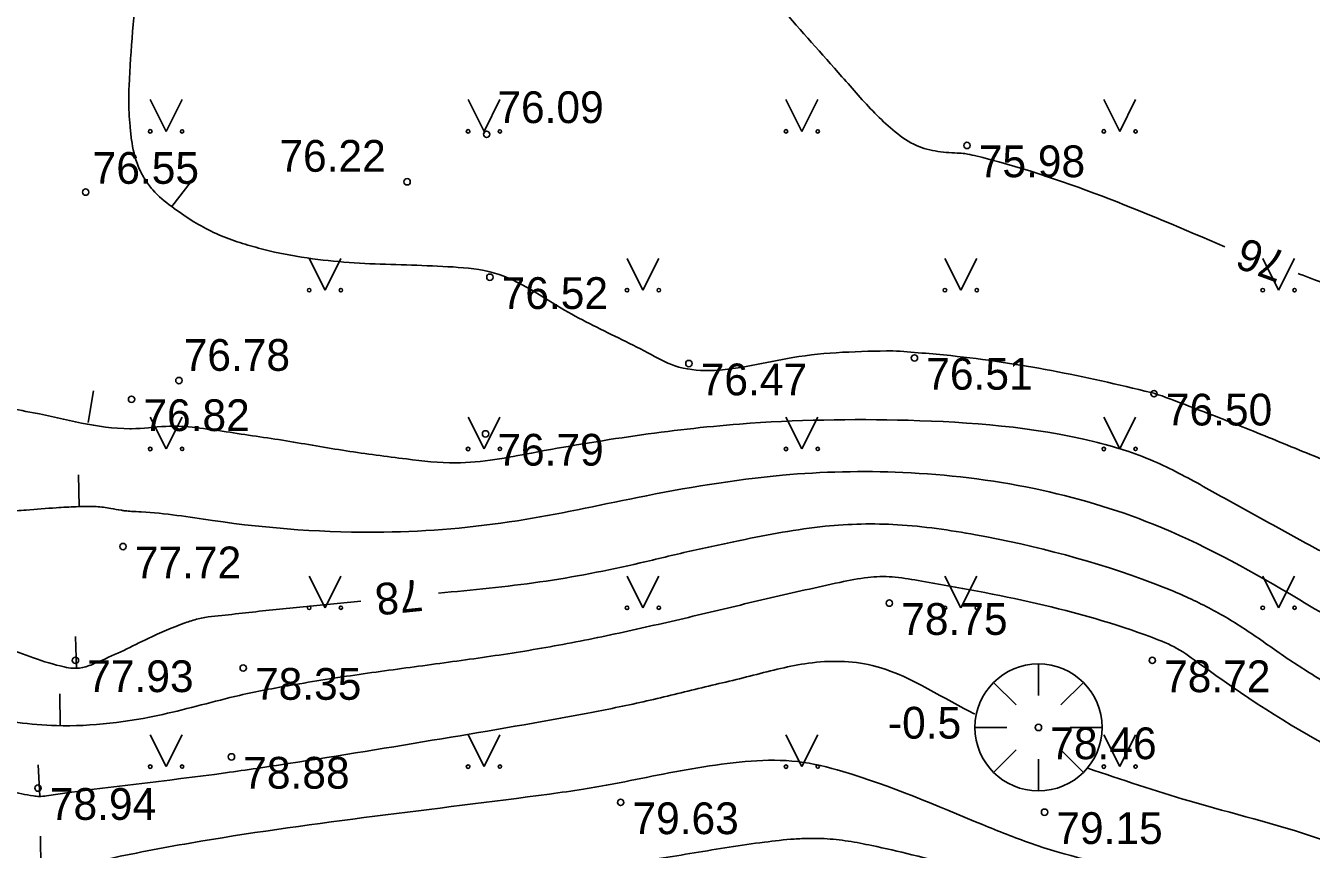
# Model space of a CAD drawing. Extents: x 576692 to 577659, y 273254 to 273799.
# Drawn here: x 576907.79 to 576928.01, y 273463.7 to 273476.66 of the extents above; entities that cross this region are included whole.
import ezdxf

# ---------------------------------------------------------------- set-up
doc = ezdxf.new("R2010")
doc.units = 0
for name, color, linetype in [('GEOD_ELEM_####_TKST_#', 7, 'Continuous'), ('GEOD_SITP_####_TKST_#', 7, 'Continuous'), ('HIDT_REZV_####_TKST_#', 7, 'Continuous'), ('LKAN_ELEM_PAST_TKST_#', 7, 'Continuous'), ('LKAN_VADP_PAST_####_#', 7, 'Continuous'), ('RELJ_ELEM_####_####_#', 7, 'Continuous'), ('RELJ_HORZ_PAMT_####_#', 7, 'Continuous')]:
    doc.layers.add(name, color=color, linetype=linetype)

msp = doc.modelspace()

# ---------------------------------------------------------------- linework, layer by layer
at = {"layer": 'GEOD_ELEM_####_TKST_#'}
msp.add_line((576908.575, 273467.047), (576908.588, 273466.547), dxfattribs=at)
for points in [[(576911.369, 273483.552), (576912.574, 273482.663), (576912.817, 273482.544), (576913.087, 273482.481), (576913.364, 273482.427), (576913.625, 273482.336), (576914.482, 273481.888), (576915.314, 273481.398), (576916.833, 273480.209), (576917.827, 273479.151), (576918.758, 273478.051), (576919.675, 273476.943), (576920.631, 273475.86), (576921.149, 273475.286), (576921.431, 273475.022), (576921.761, 273474.797), (576922.097, 273474.691), (576922.444, 273474.658), (576922.565, 273474.649), (576922.718, 273474.618), (576926.655, 273473.182)], [(576927.808, 273472.761), (576927.881, 273472.734), (576929.594, 273472.107), (576930.279, 273471.92), (576930.631, 273471.874), (576930.984, 273471.865), (576931.511, 273471.893), (576932.038, 273471.94), (576933.093, 273472.054), (576935.2, 273472.337), (576935.402, 273472.37), (576935.811, 273472.328), (576936.09, 273472.267), (576936.366, 273472.196), (576936.643, 273472.127), (576936.923, 273472.073), (576937.754, 273472.008), (576938.596, 273472.031), (576939.439, 273472.055), (576939.857, 273472.043), (576940.066, 273472.022), (576940.275, 273471.992), (576940.665, 273471.92), (576941.803, 273471.609), (576942.543, 273471.333), (576943.271, 273471.012), (576943.772, 273470.752)], [(576901.942, 273468.986), (576902.147, 273468.811), (576902.394, 273468.643), (576902.931, 273468.399), (576903.365, 273468.262), (576903.8, 273468.132), (576904.235, 273468.001), (576904.667, 273467.862), (576905.596, 273467.546), (576906.519, 273467.216), (576907.447, 273466.886), (576908.395, 273466.57), (576908.537, 273466.548), (576908.735, 273466.572), (576908.949, 273466.656), (576909.334, 273466.83), (576909.715, 273467.016), (576910.299, 273467.263), (576910.502, 273467.326), (576910.928, 273467.386), (576911.356, 273467.433), (576912.211, 273467.518), (576913.063, 273467.604)], [(576914.282, 273467.73), (576915.878, 273467.907), (576917.457, 273468.206), (576918.24, 273468.391), (576919.027, 273468.56), (576920.366, 273468.783), (576921.503, 273468.808), (576922.733, 273468.648), (576925.52, 273467.89), (576925.847, 273467.76), (576926.166, 273467.617), (576926.78, 273467.285), (576927.075, 273467.094), (576927.362, 273466.894), (576927.65, 273466.694), (576927.943, 273466.503), (576928.669, 273466.098), (576929.288, 273465.833), (576929.912, 273465.583), (576931.169, 273465.112)], [(576914.268, 273463.229), (576915.56, 273463.365), (576915.97, 273463.4), (576916.381, 273463.427), (576916.793, 273463.453), (576917.203, 273463.488), (576917.756, 273463.556), (576918.307, 273463.642), (576918.858, 273463.732), (576919.41, 273463.811), (576919.881, 273463.86), (576920.117, 273463.869), (576920.352, 273463.866), (576920.728, 273463.827), (576921.102, 273463.757), (576921.732, 273463.614), (576923.273, 273463.174), (576924.796, 273462.687), (576926.308, 273462.16), (576927.813, 273461.6), (576928.037, 273461.491), (576928.646, 273461.091), (576929.232, 273460.666), (576929.649, 273460.337)]]:
    msp.add_spline(points, degree=3, dxfattribs=at)
at = {"layer": 'GEOD_SITP_####_TKST_#'}
for p, q in [((576910.392, 273474.213), (576910.087, 273473.817)), ((576908.859, 273470.913), (576908.776, 273470.419)), ((576908.621, 273469.593), (576908.633, 273469.093)), ((576908.328, 273466.146), (576908.332, 273465.646)), ((576907.987, 273465.03), (576908.012, 273464.53)), ((576908.026, 273463.904), (576908.031, 273463.404))]:
    msp.add_line(p, q, dxfattribs=at)
for points in [[(576906.034, 273485.001), (576906.076, 273484.994), (576906.322, 273484.904), (576906.888, 273484.486), (576907.206, 273484.157), (576907.502, 273483.816), (576908.001, 273483.073), (576908.284, 273482.491), (576908.537, 273481.905), (576908.957, 273480.719), (576909.268, 273479.511), (576909.473, 273478.274), (576909.524, 273477.428), (576909.473, 273476.573), (576909.417, 273475.717), (576909.416, 273475.292), (576909.432, 273475.079), (576909.455, 273474.866), (576909.562, 273474.45), (576909.659, 273474.256), (576909.79, 273474.077), (576910.089, 273473.815), (576910.396, 273473.601), (576911.033, 273473.291), (576911.367, 273473.186), (576911.704, 273473.1), (576912.388, 273472.984), (576913.041, 273472.925), (576913.697, 273472.901), (576914.351, 273472.874), (576915.001, 273472.809), (576915.09, 273472.79), (576916.212, 273472.218), (576917.117, 273471.747), (576917.577, 273471.514), (576918.002, 273471.309), (576918.544, 273471.235), (576919.857, 273471.44), (576921.431, 273471.546)], [(576901.068, 273477.022), (576901.074, 273476.997), (576901.347, 273476.01), (576901.759, 273474.955), (576902.011, 273474.445), (576902.28, 273473.939), (576902.547, 273473.473), (576902.841, 273473.03), (576903.169, 273472.61), (576903.541, 273472.217), (576903.97, 273471.909), (576904.703, 273471.545), (576905.443, 273471.214), (576906.975, 273470.739), (576907.912, 273470.57), (576909.429, 273470.319), (576909.455, 273470.319), (576909.994, 273470.356), (576910.942, 273470.271), (576911.887, 273470.128), (576912.831, 273469.971), (576913.78, 273469.843), (576914.552, 273469.782), (576915.172, 273469.835), (576915.745, 273469.936), (576919.02, 273470.392), (576921.671, 273470.451), (576924.588, 273470.117), (576925.533, 273469.81), (576926.312, 273469.412), (576927.074, 273468.991), (576927.834, 273468.569), (576928.606, 273468.168), (576929.158, 273467.916), (576931.583, 273467.179), (576933.187, 273466.725), (576934.248, 273466.399), (576934.599, 273466.308), (576935.229, 273466.194), (576935.865, 273466.113), (576936.502, 273466.04), (576937.134, 273465.95), (576937.493, 273465.875), (576937.848, 273465.78), (576938.202, 273465.683), (576938.561, 273465.605), (576938.643, 273465.594)], [(576921.431, 273471.546), (576922.342, 273471.469), (576925.493, 273470.888), (576925.535, 273470.877), (576925.545, 273470.874), (576926.028, 273470.698), (576926.508, 273470.514), (576927.46, 273470.133), (576928.412, 273469.746), (576929.376, 273469.374), (576931.055, 273468.799), (576931.906, 273468.573), (576932.333, 273468.477), (576932.547, 273468.44), (576932.762, 273468.416), (576933.168, 273468.433), (576933.573, 273468.515), (576933.877, 273468.6), (576934.177, 273468.707), (576934.476, 273468.809), (576934.78, 273468.878), (576935.343, 273468.92), (576935.912, 273468.902), (576937.039, 273468.709), (576937.754, 273468.493), (576938.456, 273468.235), (576939.159, 273467.978), (576939.879, 273467.766), (576940.749, 273467.574)], [(576901.656, 273470.913), (576902.002, 273470.264), (576902.087, 273470.123), (576902.136, 273470.056), (576902.193, 273469.993), (576902.312, 273469.901), (576902.448, 273469.84), (576902.738, 273469.744), (576903.611, 273469.478), (576904.197, 273469.318), (576904.788, 273469.167), (576905.415, 273468.998), (576905.731, 273468.933), (576905.889, 273468.915), (576906.049, 273468.909), (576906.447, 273468.925), (576906.845, 273468.958), (576907.243, 273468.996), (576907.642, 273469.028), (576907.799, 273469.039), (576908.272, 273469.075), (576908.587, 273469.091), (576908.744, 273469.094), (576908.901, 273469.092), (576909.015, 273469.082), (576909.128, 273469.064), (576909.298, 273469.035), (576909.355, 273469.027), (576909.454, 273469.016)], [(576909.454, 273469.016), (576909.608, 273469.01), (576910.729, 273468.874), (576913.424, 273468.691), (576915.525, 273468.871), (576917.414, 273469.236), (576919.693, 273469.587), (576921.587, 273469.63), (576923.653, 273469.376), (576925.526, 273468.816), (576927.676, 273467.718), (576928.93, 273467.007), (576929.697, 273466.683), (576930.567, 273466.392), (576931.446, 273466.131), (576932.325, 273465.869), (576933.193, 273465.572), (576933.723, 273465.338), (576934.249, 273465.059), (576934.764, 273464.759), (576935.279, 273464.456), (576935.805, 273464.17), (576936.563, 273463.88), (576936.968, 273463.838), (576937.328, 273463.841), (576937.69, 273463.857), (576938.402, 273463.993)], [(576902.116, 273467.619), (576902.477, 273467.377), (576903.418, 273466.947), (576904.55, 273466.59), (576907.064, 273465.801), (576908.273, 273465.646), (576909.947, 273465.822), (576911.155, 273466.122), (576911.969, 273466.282), (576913.035, 273466.451), (576914.105, 273466.598), (576915.174, 273466.747), (576916.238, 273466.923), (576917.332, 273467.148), (576918.421, 273467.398), (576919.508, 273467.656), (576920.599, 273467.9), (576921.039, 273467.978), (576921.419, 273467.986), (576921.827, 273467.93), (576925.514, 273467.031), (576925.901, 273466.86), (576926.256, 273466.62), (576928.382, 273465.266), (576929.977, 273464.497), (576931.83, 273463.567), (576932.775, 273462.941), (576934.19, 273462.026), (576935.686, 273461.122), (576937.399, 273460.232), (576937.752, 273460.151), (576937.829, 273460.149)], [(576902.165, 273466.378), (576902.563, 273466.118), (576903.907, 273465.487), (576904.432, 273465.318), (576905.642, 273464.979), (576907.543, 273464.609), (576907.914, 273464.539), (576908.001, 273464.53), (576908.119, 273464.541), (576910.936, 273464.902), (576911.921, 273465.048), (576914.336, 273465.439), (576916.634, 273465.843), (576917.505, 273466.021), (576918.371, 273466.228), (576919.236, 273466.438), (576920.103, 273466.628), (576921.106, 273466.592), (576922.641, 273465.868), (576922.72, 273465.829)], [(576939.119, 273458.682), (576938.576, 273458.617), (576936.474, 273458.548), (576935.083, 273458.682), (576933.866, 273458.937), (576932.007, 273459.758), (576931.37, 273460.252), (576930.599, 273460.936), (576929.135, 273462.162), (576928.067, 273462.66), (576927.377, 273462.833), (576926.684, 273462.994), (576925.992, 273463.155), (576925.303, 273463.326), (576923.598, 273463.794), (576922.842, 273464.087), (576920.644, 273464.922), (576919.936, 273465.079), (576919.2, 273465.086), (576918.456, 273464.997), (576917.726, 273464.865), (576917.042, 273464.729), (576916.565, 273464.645), (576916.028, 273464.568), (576910.545, 273463.825), (576909.194, 273463.57), (576908.135, 273463.409), (576907.313, 273463.498), (576904.577, 273464.05), (576904.377, 273464.087), (576904.278, 273464.099), (576903.885, 273464.144), (576902.429, 273464.513), (576902.171, 273464.607)], [(576924.498, 273464.974), (576926.093, 273464.459), (576928.125, 273463.871), (576930.37, 273462.806), (576930.861, 273462.476), (576931.335, 273462.123), (576931.81, 273461.773), (576932.303, 273461.45), (576935.174, 273459.787), (576935.232, 273459.755), (576935.314, 273459.723), (576937.155, 273459.402), (576937.499, 273459.39)]]:
    msp.add_spline(points, degree=3, dxfattribs=at)
at = {"layer": 'LKAN_ELEM_PAST_TKST_#'}
for p, q in [((576909.75, 273475.5), (576910, 273475)), ((576910, 273475), (576910.25, 273475.5)), ((576914.75, 273475.5), (576915, 273475)), ((576915, 273475), (576915.25, 273475.5)), ((576919.75, 273475.5), (576920, 273475)), ((576920, 273475), (576920.25, 273475.5)), ((576924.75, 273475.5), (576925, 273475)), ((576925, 273475), (576925.25, 273475.5)), ((576912.25, 273473), (576912.5, 273472.5)), ((576912.5, 273472.5), (576912.75, 273473)), ((576917.25, 273473), (576917.5, 273472.5)), ((576917.5, 273472.5), (576917.75, 273473)), ((576922.25, 273473), (576922.5, 273472.5)), ((576922.5, 273472.5), (576922.75, 273473)), ((576927.25, 273473), (576927.5, 273472.5)), ((576927.5, 273472.5), (576927.75, 273473)), ((576909.75, 273470.5), (576910, 273470)), ((576910, 273470), (576910.25, 273470.5)), ((576914.75, 273470.5), (576915, 273470)), ((576915, 273470), (576915.25, 273470.5)), ((576919.75, 273470.5), (576920, 273470)), ((576920, 273470), (576920.25, 273470.5)), ((576924.75, 273470.5), (576925, 273470)), ((576925, 273470), (576925.25, 273470.5)), ((576912.25, 273468), (576912.5, 273467.5)), ((576912.5, 273467.5), (576912.75, 273468)), ((576917.25, 273468), (576917.5, 273467.5)), ((576917.5, 273467.5), (576917.75, 273468)), ((576922.25, 273468), (576922.5, 273467.5)), ((576922.5, 273467.5), (576922.75, 273468)), ((576927.25, 273468), (576927.5, 273467.5)), ((576927.5, 273467.5), (576927.75, 273468)), ((576909.75, 273465.5), (576910, 273465)), ((576910, 273465), (576910.25, 273465.5)), ((576914.75, 273465.5), (576915, 273465)), ((576915, 273465), (576915.25, 273465.5)), ((576919.75, 273465.5), (576920, 273465)), ((576920, 273465), (576920.25, 273465.5)), ((576924.75, 273465.5), (576925, 273465)), ((576925, 273465), (576925.25, 273465.5))]:
    msp.add_line(p, q, dxfattribs=at)
for centre, radius in [((576909.75, 273475), 0.028), ((576910.25, 273475), 0.0263), ((576914.75, 273475), 0.028), ((576915.25, 273475), 0.0263), ((576919.75, 273475), 0.028), ((576920.25, 273475), 0.0263), ((576924.75, 273475), 0.028), ((576925.25, 273475), 0.0263), ((576912.25, 273472.5), 0.028), ((576912.75, 273472.5), 0.0263), ((576917.25, 273472.5), 0.028), ((576917.75, 273472.5), 0.0263), ((576922.25, 273472.5), 0.028), ((576922.75, 273472.5), 0.0263), ((576927.25, 273472.5), 0.028), ((576927.75, 273472.5), 0.0263), ((576909.75, 273470), 0.028), ((576910.25, 273470), 0.0263), ((576914.75, 273470), 0.028), ((576915.25, 273470), 0.0263), ((576919.75, 273470), 0.028), ((576920.25, 273470), 0.0263), ((576924.75, 273470), 0.028), ((576925.25, 273470), 0.0263), ((576912.25, 273467.5), 0.028), ((576912.75, 273467.5), 0.0263), ((576917.25, 273467.5), 0.028), ((576917.75, 273467.5), 0.0263), ((576922.25, 273467.5), 0.028), ((576922.75, 273467.5), 0.0263), ((576927.25, 273467.5), 0.028), ((576927.75, 273467.5), 0.0263), ((576909.75, 273465), 0.028), ((576910.25, 273465), 0.0263), ((576914.75, 273465), 0.028), ((576915.25, 273465), 0.0263), ((576919.75, 273465), 0.028), ((576920.25, 273465), 0.0263), ((576924.75, 273465), 0.028), ((576925.25, 273465), 0.0263)]:
    msp.add_circle(centre, radius, dxfattribs=at)
at = {"layer": 'RELJ_ELEM_####_####_#'}
for p, q in [((576923.722, 273466.617), (576923.722, 273466.117)), ((576923.015, 273466.324), (576923.369, 273465.97)), ((576924.076, 273465.97), (576924.429, 273466.324)), ((576922.722, 273465.617), (576923.222, 273465.617)), ((576924.222, 273465.617), (576924.722, 273465.617)), ((576923.015, 273464.91), (576923.369, 273465.263)), ((576924.076, 273465.263), (576924.429, 273464.91)), ((576923.722, 273465.117), (576923.722, 273464.617))]:
    msp.add_line(p, q, dxfattribs=at)
for centre, radius in [((576915.041, 273474.954), 0.05), ((576922.597, 273474.778), 0.05), ((576913.791, 273474.206), 0.05), ((576908.733, 273474.043), 0.05), ((576915.092, 273472.704), 0.05), ((576921.771, 273471.433), 0.05), ((576918.223, 273471.345), 0.05), ((576910.201, 273471.077), 0.05), ((576909.456, 273470.782), 0.05), ((576925.54, 273470.87), 0.05), ((576915.024, 273470.238), 0.05), ((576909.322, 273468.464), 0.05), ((576921.377, 273467.574), 0.05), ((576908.573, 273466.673), 0.05), ((576911.212, 273466.552), 0.05), ((576923.722, 273465.617), 1), ((576925.512, 273466.672), 0.05), ((576923.722, 273465.617), 0.05), ((576911.027, 273465.153), 0.05), ((576907.985, 273464.662), 0.05), ((576917.149, 273464.437), 0.05), ((576923.817, 273464.282), 0.05)]:
    msp.add_circle(centre, radius, dxfattribs=at)

# ---------------------------------------------------------------- texts
at = {"layer": 'HIDT_REZV_####_TKST_#'}
for s, p in [(' 76.09', (576915.024, 273475.13)), (' 76.22', (576911.595, 273474.364)), (' 76.55', (576908.658, 273474.174)), (' 75.98', (576922.597, 273474.278)), (' 76.52', (576915.092, 273472.204)), (' 76.78', (576910.09, 273471.23)), (' 76.51', (576921.771, 273470.933)), (' 76.47', (576918.223, 273470.845)), (' 76.50', (576925.54, 273470.37)), (' 76.82', (576909.456, 273470.282)), (' 76.79', (576915.024, 273469.738)), (' 77.72', (576909.322, 273467.964)), (' 78.75', (576921.377, 273467.074)), (' 77.93', (576908.573, 273466.173)), (' 78.72', (576925.512, 273466.172)), (' 78.35', (576911.212, 273466.052)), (' 78.46', (576923.722, 273465.117)), (' 78.88', (576911.027, 273464.653)), (' 78.94', (576907.985, 273464.162)), (' 79.63', (576917.149, 273463.937)), (' 79.15', (576923.817, 273463.782))]:
    msp.add_text(s, height=0.5, dxfattribs=at).set_placement(p)
at = {"layer": 'LKAN_VADP_PAST_####_#'}
msp.add_text('-0.5', height=0.5, dxfattribs=at).set_placement((576921.354, 273465.441))
at = {"layer": 'RELJ_HORZ_PAMT_####_#'}
for s, rotation, p in [('76', 159.9238, (576927.659, 273473.081)), ('78', 185.8954, (576914.008, 273467.952))]:
    msp.add_text(s, height=0.5, rotation=rotation, dxfattribs=at).set_placement(p)

doc.saveas('drawing.dxf')
